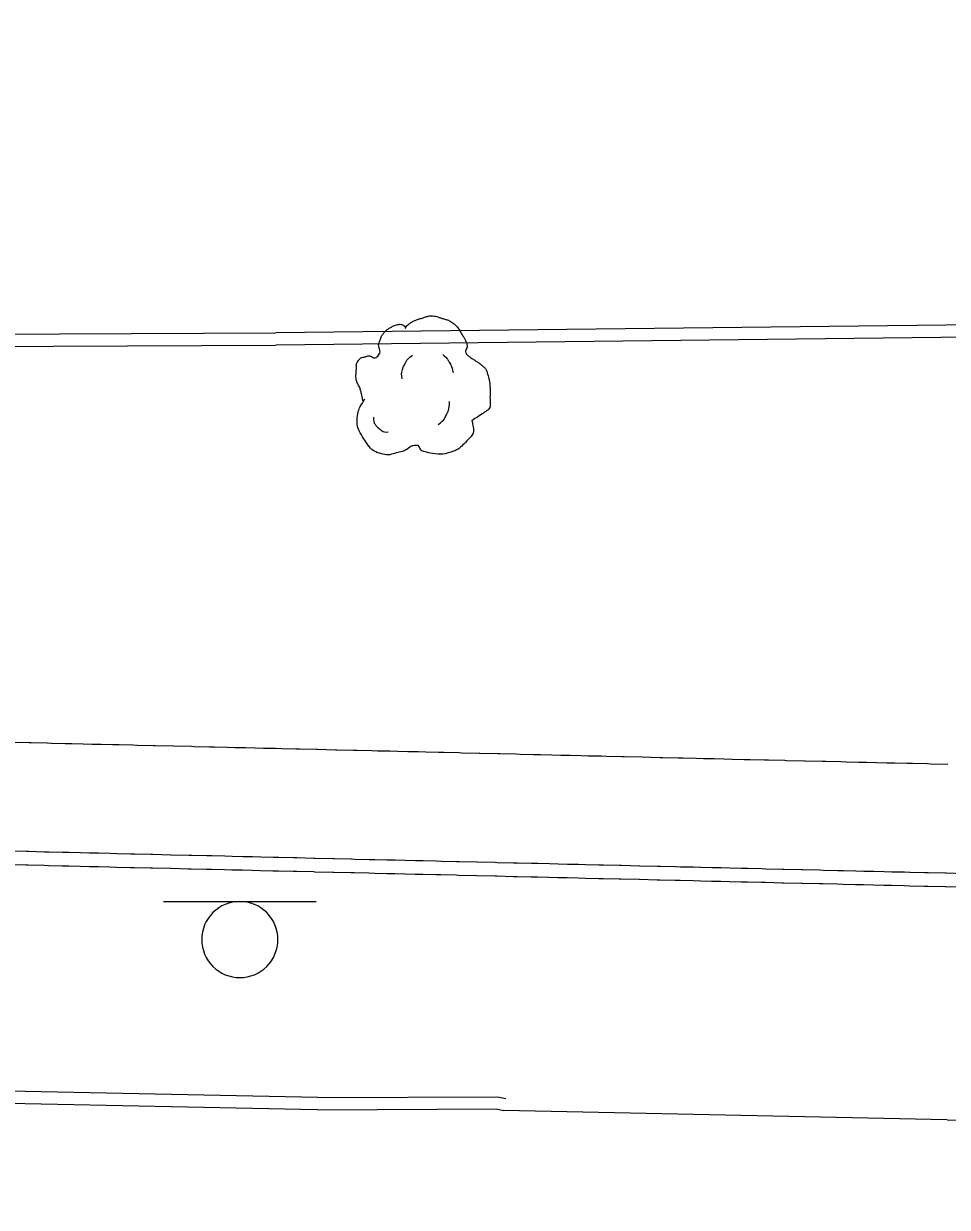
# Model space of a CAD drawing. Extents: x 2145380 to 2157287, y 139568 to 149130.
# Drawn here: x 2147573.9 to 2147619.2, y 143194.3 to 143252.3 of the extents above; entities that cross this region are included whole.
import ezdxf

# ---------------------------------------------------------------- set-up
doc = ezdxf.new("R2010")
doc.units = 0
for name, color, linetype in [('PR_PREVIOUSLY CONSTRUCTED', 7, 'Continuous'), ('TOPO_Asphalt', 7, 'Continuous'), ('TOPO_Curb Back', 7, 'Continuous'), ('TOPO_Sign', 7, 'Continuous'), ('TOPO_Tree', 7, 'Continuous')]:
    doc.layers.add(name, color=color, linetype=linetype)

# ---------------------------------------------------------------- blocks, each defined once
blk = doc.blocks.new('TREE')
at = {"layer": 'TOPO_Tree'}
for points in [[(-3.49, 17.6), (-3.07, 18.27), (-2.58, 18.8), (-1.9, 19.19), (-1.05, 19.68), (-0.19, 19.96), (0.74, 20.24), (1.62, 20.51), (2.51, 20.82), (3.39, 20.77), (4.1, 20.73), (4.8, 20.47), (5.51, 20.24), (6.43, 19.95), (7.32, 19.73), (8.15, 19.19), (9.36, 18.4), (10.02, 17.21), (10.8, 16.01), (11.24, 15.33), (11.58, 14.62), (11.86, 13.89), (12.17, 13.08), (11.37, 12.02), (11.86, 11.25), (12, 11.03), (12.18, 10.86), (12.39, 10.72), (12.91, 10.35), (13.45, 10.02), (13.97, 9.66), (14.7, 9.16), (15.41, 8.68), (16.09, 8.07), (16.7, 7.53), (16.93, 6.73), (17.15, 5.95), (17.59, 4.38), (17.71, 2.77), (17.68, 1.19), (17.65, -0.25), (17.83, -2.22), (16.62, -3.04), (15.47, -3.83), (14.31, -4.58), (13.16, -5.35)], [(-14.07, -0.4), (-14.17, 0.5), (-14.37, 1.38), (-14.6, 2.25), (-14.84, 3.17), (-15.47, 3.96), (-15.66, 4.9), (-15.8, 5.59), (-15.71, 6.31), (-15.66, 7.01), (-15.6, 7.91), (-15.72, 8.8), (-15.13, 9.66), (-14.62, 10.42), (-13.76, 10.49), (-13.02, 10.72), (-12.18, 10.98), (-11.06, 10), (-10.37, 10.72), (-9.4, 11.74), (-10.29, 13.28), (-9.84, 14.42), (-9.56, 15.15), (-9.32, 15.89), (-8.78, 16.54), (-8.18, 17.26), (-7.5, 17.68), (-6.67, 18.13), (-6.14, 18.41), (-5.61, 18.61), (-5.08, 18.66), (-4.55, 18.71), (-4.02, 18.54), (-3.49, 18.13)], [(-4.21, 5.09), (-4.46, 6.09), (-4.3, 7.21), (-3.84, 8.21), (-3.33, 9.34), (-2.71, 10.27), (-1.64, 10.97)], [(5.89, 11.15), (6.5, 10.68), (6.96, 10.17), (7.36, 9.5), (7.93, 8.56), (8.31, 7.6), (8.46, 6.56)], [(13.16, -5.34), (13.25, -5.81), (13.36, -6.28), (13.45, -6.75), (13.76, -8.52), (12.24, -10.03), (10.8, -11.51), (9.98, -12.34), (9.13, -12.77), (8.15, -13.1), (5.97, -13.83), (3.32, -13.56), (1.27, -13.1), (0.49, -12.92), (-0.06, -11.44), (-0.84, -11.51), (-2.04, -11.61), (-3.28, -12.78), (-4.55, -13.1), (-6.06, -13.47), (-7.77, -14.03), (-9.31, -13.62), (-11.36, -13.09), (-12.84, -11.41), (-14.07, -9.39), (-15.32, -7.35), (-15.61, -5.13), (-15.13, -3.04), (-14.87, -1.89), (-13.91, -0.75), (-13.54, 0.13)], [(4.79, -6.29), (5.71, -5.66), (6.3, -4.92), (6.81, -3.91), (7.36, -2.81), (7.63, -1.7), (7.54, -0.6)], [(-11.38, -4.46), (-11.47, -5.41), (-11.03, -6.32), (-10.09, -7.22), (-9.3, -7.97), (-8.49, -8.26), (-7.7, -8.14)]]:
    blk.add_open_spline(points, degree=3, dxfattribs=at)

msp = doc.modelspace()

# ---------------------------------------------------------------- linework, layer by layer
at = {"layer": 'PR_PREVIOUSLY CONSTRUCTED'}
for points in [[(2147573.284, 143217.085), (2147574.168, 143217.064), (2147574.266, 143217.062), (2147575.053, 143217.044), (2147575.265, 143217.039), (2147575.938, 143217.023), (2147576.265, 143217.015), (2147576.823, 143217.002), (2147577.265, 143216.991), (2147577.707, 143216.981), (2147578.265, 143216.968), (2147578.592, 143216.96), (2147579.264, 143216.944), (2147579.477, 143216.939), (2147580.264, 143216.921), (2147580.361, 143216.918), (2147581.246, 143216.898), (2147581.264, 143216.897), (2147582.131, 143216.877), (2147582.264, 143216.874), (2147583.016, 143216.856), (2147583.263, 143216.85), (2147583.9, 143216.835), (2147584.263, 143216.827), (2147584.785, 143216.814), (2147585.263, 143216.803), (2147585.67, 143216.793), (2147586.262, 143216.779), (2147586.554, 143216.773), (2147587.262, 143216.756), (2147587.439, 143216.752), (2147588.262, 143216.732), (2147588.324, 143216.731), (2147589.208, 143216.71), (2147589.262, 143216.709), (2147590.093, 143216.689), (2147590.261, 143216.685), (2147590.978, 143216.668), (2147591.261, 143216.662), (2147591.863, 143216.648), (2147592.261, 143216.638), (2147592.747, 143216.627), (2147593.26, 143216.615), (2147593.632, 143216.606), (2147594.26, 143216.591), (2147594.517, 143216.585), (2147595.26, 143216.568), (2147595.401, 143216.564), (2147596.26, 143216.544), (2147596.286, 143216.543), (2147597.171, 143216.522), (2147597.259, 143216.52), (2147598.056, 143216.502), (2147598.259, 143216.497), (2147598.94, 143216.481), (2147599.259, 143216.473), (2147599.825, 143216.46), (2147600.259, 143216.45), (2147600.71, 143216.439), (2147601.258, 143216.426), (2147601.594, 143216.418), (2147602.258, 143216.403), (2147602.479, 143216.397), (2147603.258, 143216.379), (2147603.364, 143216.377), (2147604.249, 143216.356), (2147604.257, 143216.356), (2147605.133, 143216.335), (2147605.257, 143216.332), (2147606.018, 143216.314), (2147606.257, 143216.308), (2147606.903, 143216.293), (2147607.257, 143216.285), (2147607.787, 143216.272), (2147608.256, 143216.261), (2147608.672, 143216.252), (2147609.256, 143216.238), (2147609.557, 143216.231), (2147610.256, 143216.214), (2147610.442, 143216.21), (2147611.255, 143216.191), (2147611.326, 143216.189), (2147612.211, 143216.168), (2147612.255, 143216.167), (2147613.096, 143216.147), (2147613.255, 143216.144), (2147613.98, 143216.127), (2147614.255, 143216.12), (2147614.865, 143216.106), (2147615.254, 143216.097), (2147615.75, 143216.085), (2147616.254, 143216.073), (2147616.635, 143216.064), (2147617.254, 143216.049), (2147617.519, 143216.043), (2147618.254, 143216.026), (2147618.404, 143216.022), (2147619.253, 143216.002)], [(2147573.158, 143211.747), (2147574.043, 143211.726), (2147574.14, 143211.724), (2147574.927, 143211.705), (2147575.14, 143211.7), (2147575.812, 143211.684), (2147576.139, 143211.676), (2147576.697, 143211.663), (2147577.139, 143211.653), (2147577.581, 143211.642), (2147578.139, 143211.629), (2147578.466, 143211.622), (2147579.139, 143211.606), (2147579.351, 143211.601), (2147580.138, 143211.582), (2147580.236, 143211.58), (2147581.12, 143211.559), (2147581.138, 143211.559), (2147582.005, 143211.538), (2147582.138, 143211.535), (2147582.89, 143211.517), (2147583.137, 143211.512), (2147583.774, 143211.497), (2147584.137, 143211.488), (2147584.659, 143211.476), (2147585.137, 143211.464), (2147585.544, 143211.455), (2147586.137, 143211.441), (2147586.429, 143211.434), (2147587.136, 143211.417), (2147587.313, 143211.413), (2147588.136, 143211.394), (2147588.198, 143211.392), (2147589.083, 143211.372), (2147589.136, 143211.37), (2147589.967, 143211.351), (2147590.136, 143211.347), (2147590.852, 143211.33), (2147591.135, 143211.323), (2147591.737, 143211.309), (2147592.135, 143211.3), (2147592.622, 143211.288), (2147593.135, 143211.276), (2147593.506, 143211.267), (2147594.134, 143211.253), (2147594.391, 143211.246), (2147595.134, 143211.229), (2147595.276, 143211.226), (2147596.134, 143211.205), (2147596.16, 143211.205), (2147597.045, 143211.184), (2147597.134, 143211.182), (2147597.93, 143211.163), (2147598.133, 143211.158), (2147598.815, 143211.142), (2147599.133, 143211.135), (2147599.699, 143211.121), (2147600.133, 143211.111), (2147600.584, 143211.101), (2147601.132, 143211.088), (2147601.469, 143211.08), (2147602.132, 143211.064), (2147602.353, 143211.059), (2147603.132, 143211.041), (2147603.238, 143211.038), (2147604.123, 143211.017), (2147604.132, 143211.017), (2147605.008, 143210.996), (2147605.131, 143210.993), (2147605.892, 143210.976), (2147606.131, 143210.97), (2147606.777, 143210.955), (2147607.131, 143210.946), (2147607.662, 143210.934), (2147608.131, 143210.923), (2147608.546, 143210.913), (2147609.13, 143210.899), (2147609.431, 143210.892), (2147610.13, 143210.876), (2147610.316, 143210.871), (2147611.13, 143210.852), (2147611.2, 143210.851), (2147612.085, 143210.83), (2147612.129, 143210.829), (2147612.97, 143210.809), (2147613.129, 143210.805), (2147613.855, 143210.788), (2147614.129, 143210.782), (2147614.739, 143210.767), (2147615.129, 143210.758), (2147615.624, 143210.746), (2147616.128, 143210.734), (2147616.509, 143210.725), (2147617.128, 143210.711), (2147617.393, 143210.705), (2147618.128, 143210.687), (2147618.278, 143210.684), (2147619.127, 143210.664), (2147619.163, 143210.663), (2147620.048, 143210.642)], [(2147573.142, 143211.079), (2147574.027, 143211.058), (2147574.124, 143211.056), (2147574.912, 143211.038), (2147575.124, 143211.033), (2147575.796, 143211.017), (2147576.124, 143211.009), (2147576.681, 143210.996), (2147577.123, 143210.985), (2147577.566, 143210.975), (2147578.123, 143210.962), (2147578.45, 143210.954), (2147579.123, 143210.938), (2147579.335, 143210.933), (2147580.123, 143210.915), (2147580.22, 143210.912), (2147581.105, 143210.892), (2147581.122, 143210.891), (2147581.989, 143210.871), (2147582.122, 143210.868), (2147582.874, 143210.85), (2147583.122, 143210.844), (2147583.759, 143210.829), (2147584.121, 143210.821), (2147584.643, 143210.808), (2147585.121, 143210.797), (2147585.528, 143210.787), (2147586.121, 143210.773), (2147586.413, 143210.767), (2147587.121, 143210.75), (2147587.298, 143210.746), (2147588.12, 143210.726), (2147588.182, 143210.725), (2147589.067, 143210.704), (2147589.12, 143210.703), (2147589.952, 143210.683), (2147590.12, 143210.679), (2147590.836, 143210.662), (2147591.12, 143210.656), (2147591.721, 143210.642), (2147592.119, 143210.632), (2147592.606, 143210.621), (2147593.119, 143210.609), (2147593.491, 143210.6), (2147594.119, 143210.585), (2147594.375, 143210.579), (2147595.118, 143210.562), (2147595.26, 143210.558), (2147596.118, 143210.538), (2147596.145, 143210.537), (2147597.029, 143210.516), (2147597.118, 143210.514), (2147597.914, 143210.496), (2147598.118, 143210.491), (2147598.799, 143210.475), (2147599.117, 143210.467), (2147599.684, 143210.454), (2147600.117, 143210.444), (2147600.568, 143210.433), (2147601.117, 143210.42), (2147601.453, 143210.412), (2147602.116, 143210.397), (2147602.338, 143210.391), (2147603.116, 143210.373), (2147603.222, 143210.371), (2147604.107, 143210.35), (2147604.116, 143210.35), (2147604.992, 143210.329), (2147605.116, 143210.326), (2147605.876, 143210.308), (2147606.115, 143210.302), (2147606.761, 143210.287), (2147607.115, 143210.279), (2147607.646, 143210.266), (2147608.115, 143210.255), (2147608.531, 143210.246), (2147609.115, 143210.232), (2147609.415, 143210.225), (2147610.114, 143210.208), (2147610.3, 143210.204), (2147611.114, 143210.185), (2147611.185, 143210.183), (2147612.069, 143210.162), (2147612.114, 143210.161), (2147612.954, 143210.141), (2147613.113, 143210.138), (2147613.839, 143210.121), (2147614.113, 143210.114), (2147614.724, 143210.1), (2147615.113, 143210.091), (2147615.608, 143210.079), (2147616.113, 143210.067), (2147616.493, 143210.058), (2147617.112, 143210.043), (2147617.378, 143210.037), (2147618.112, 143210.02), (2147618.262, 143210.016), (2147619.112, 143209.996), (2147619.147, 143209.995), (2147620.032, 143209.975)]]:
    msp.add_lwpolyline(points, dxfattribs=at)
at = {"layer": 'TOPO_Asphalt'}
for p, q in [((2147619.218, 143198.549), (2147597.45, 143199.01)), ((2147619.213, 143198.552), (2147619.218, 143198.549))]:
    msp.add_line(p, q, dxfattribs=at)
at = {"layer": 'TOPO_Curb Back'}
for points in [[(2147690.175, 143252.344), (2147690.236, 143249.52), (2147690.662, 143238.373), (2147586.26, 143237.166)], [(2147690.777, 143252.3), (2147690.836, 143249.538), (2147691.285, 143237.78), (2147586.267, 143236.566)], [(2147564.081, 143251.454), (2147564.451, 143236.47), (2147586.265, 143236.566)], [(2147564.679, 143251.565), (2147565.037, 143237.073), (2147586.262, 143237.166)], [(2147588.336, 143199.64), (2147572.354, 143199.962)], [(2147588.324, 143199.041), (2147572.348, 143199.362)], [(2147588.329, 143199.641), (2147597.149, 143199.682), (2147597.567, 143199.599)], [(2147588.331, 143199.041), (2147597.091, 143199.082), (2147597.45, 143199.01)], [(2147619.213, 143198.552), (2147676.227, 143196.86), (2147720.334, 143195.989), (2147804.417, 143194.251), (2147810.494, 143194.517), (2147812.45, 143194.766)]]:
    msp.add_lwpolyline(points, dxfattribs=at)
at = {"layer": 'TOPO_Sign'}
for points in [[(2147580.757, 143209.262), (2147588.25, 143209.268)], [(2147584.507, 143209.261), (2147584.507, 143209.261)], [(2147582.639, 143207.393), (2147582.639, 143207.393)], [(2147586.375, 143207.393), (2147586.375, 143207.393)], [(2147584.507, 143205.526), (2147584.507, 143205.526)]]:
    msp.add_lwpolyline(points, dxfattribs=at)
for start, end in [(89.99996, 180.00004), (359.99996, 90.00004), (179.99996, 270.00004), (269.99996, 0.00004)]:
    msp.add_arc((2147584.507, 143207.393), 1.868, start, end, dxfattribs=at)

# ---------------------------------------------------------------- block references
at = {"layer": 'TOPO_Tree', "xscale": 0.19685000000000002, "yscale": 0.19685000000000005}
msp.add_blockref('TREE', (2147593.305, 143233.912), dxfattribs=at)

doc.saveas('drawing.dxf')
